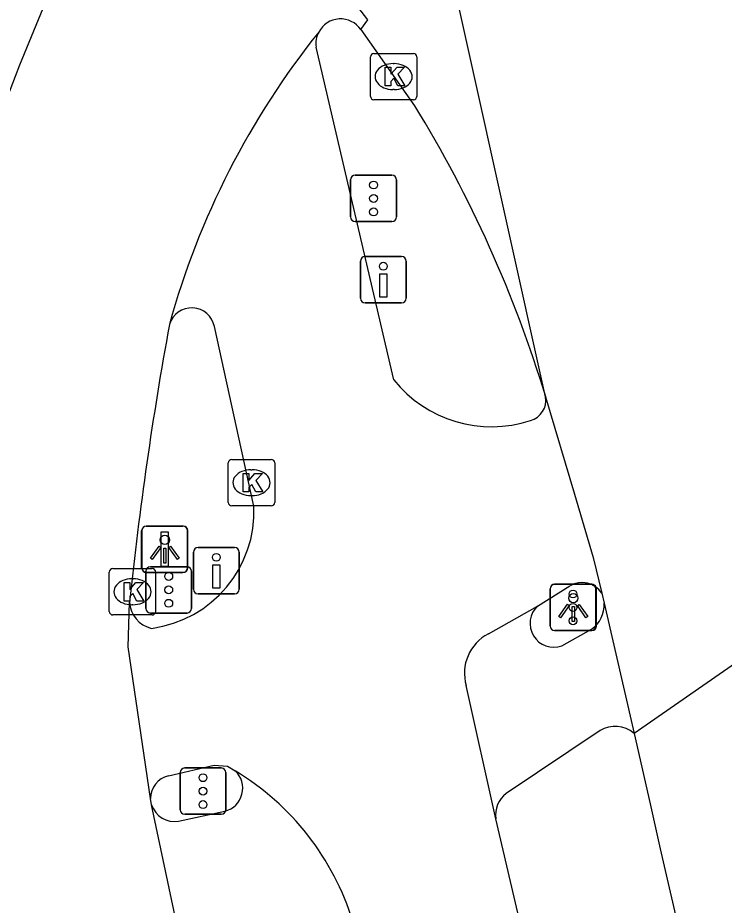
# Model space of a CAD drawing. Extents: x 156414 to 157775, y 382335 to 383765.
# Drawn here: x 156985.24 to 157000.48, y 382959.71 to 382978.87 of the extents above; entities that cross this region are included whole.
import ezdxf

# ---------------------------------------------------------------- set-up
doc = ezdxf.new("R2010")
doc.units = 0
for name, color, linetype in [('IMGEO_Drukknoppaal', 7, 'Continuous'), ('IMGEO_Fietspad_gesloten', 7, 'Continuous'), ('IMGEO_Kolk', 7, 'Continuous'), ('IMGEO_Lichtpunt', 7, 'Continuous'), ('IMGEO_OVBaan_gesloten', 7, 'Continuous'), ('IMGEO_Portaal', 7, 'Continuous'), ('IMGEO_Rijbaan_regionaal_gesloten', 7, 'Continuous'), ('IMGEO_Verkeersregelinstallatiepaal', 7, 'Continuous'), ('IMGEO_Voetpad_open', 7, 'Continuous')]:
    doc.layers.add(name, color=color, linetype=linetype)

msp = doc.modelspace()

# ---------------------------------------------------------------- linework, layer by layer
at = {"layer": 'IMGEO_Drukknoppaal'}
for p, q in [((156992.632, 382972.814), (156992.632, 382973.614)), ((156992.632, 382973.614), (156992.632, 382972.814)), ((156992.732, 382973.714), (156993.522, 382973.714)), ((156993.522, 382973.714), (156992.732, 382973.714)), ((156993.622, 382973.614), (156993.622, 382972.814)), ((156993.622, 382972.814), (156993.622, 382973.614)), ((156993.522, 382972.714), (156992.732, 382972.714)), ((156992.732, 382972.714), (156993.522, 382972.714)), ((156989.027, 382966.532), (156989.027, 382967.332)), ((156989.027, 382967.332), (156989.027, 382966.532)), ((156989.127, 382967.432), (156989.917, 382967.432)), ((156989.917, 382967.432), (156989.127, 382967.432)), ((156990.017, 382967.332), (156990.017, 382966.532)), ((156990.017, 382966.532), (156990.017, 382967.332)), ((156989.917, 382966.432), (156989.127, 382966.432)), ((156989.127, 382966.432), (156989.917, 382966.432))]:
    msp.add_line(p, q, dxfattribs=at)
for points in [[(156993.202, 382973.339), (156993.202, 382972.839), (156993.052, 382972.839), (156993.052, 382973.339), (156993.202, 382973.339)], [(156989.597, 382967.057), (156989.597, 382966.557), (156989.447, 382966.557), (156989.447, 382967.057), (156989.597, 382967.057)]]:
    msp.add_lwpolyline(points, dxfattribs=at)
for centre in [(156993.127, 382973.504), (156989.522, 382967.222)]:
    msp.add_circle(centre, 0.085, dxfattribs=at)
for centre, start, end in [((156992.732, 382973.614), 90, 180), ((156992.732, 382973.614), 90, 180), ((156993.522, 382973.614), 0, 90), ((156993.522, 382973.614), 360, 90), ((156992.732, 382972.814), 180, 270), ((156992.732, 382972.814), 180, 270), ((156993.522, 382972.814), 270, 0), ((156993.522, 382972.814), 270, 0), ((156989.127, 382967.332), 90, 180), ((156989.127, 382967.332), 90, 180), ((156989.917, 382967.332), 0, 90), ((156989.917, 382967.332), 360, 90), ((156989.127, 382966.532), 180, 270), ((156989.127, 382966.532), 180, 270), ((156989.917, 382966.532), 270, 0), ((156989.917, 382966.532), 270, 0)]:
    msp.add_arc(centre, 0.1, start, end, dxfattribs=at)
at = {"layer": 'IMGEO_Fietspad_gesloten'}
for points in [[(156993.351, 382971.051), (156991.676, 382978.234)], [(156990.333, 382968.328), (156989.481, 382972.203)], [(156996.455, 382966.171), (156997.155, 382966.609)], [(156995.394, 382965.572), (156996.455, 382966.171)], [(156995.556, 382961.578), (156994.915, 382964.452)], [(156988.487, 382962.508), (156989.476, 382962.738), (156989.765, 382962.717), (156989.929, 382962.614)], [(157005.37, 382919.411), (157004.483, 382922.868), (157000, 382942.398), (156997.297, 382954.142), (156995.556, 382961.578)]]:
    msp.add_lwpolyline(points, dxfattribs=at)
for centre, radius, start, end in [((156992.197, 382978.311), 0.527, 152.0152, 188.3726), ((156988.99, 382972.106), 0.5, 11.1442, 163.3078), ((156995.469, 382972.767), 2.726, 219.0201, 287.806), ((156996.181, 382970.611), 0.455, 285.4216, 9.2891), ((156987.791, 382968.212), 2.545, 277.5169, 2.6205), ((156997.412, 382966.154), 0.522, 34.5172, 119.4204), ((156988.259, 382966.281), 0.608, 182.5891, 257.1616), ((156995.836, 382964.721), 0.959, 117.4299, 196.2594), ((156988.611, 382962.014), 0.509, 104.1229, 179.5627), ((156986.927, 382957.648), 5.803, 17.2244, 58.8497)]:
    msp.add_arc(centre, radius, start, end, dxfattribs=at)
at = {"layer": 'IMGEO_Kolk'}
for p, q in [((156992.848, 382977.171), (156992.848, 382978.023)), ((156992.923, 382978.097), (156993.775, 382978.097)), ((156993.849, 382978.023), (156993.849, 382977.171)), ((156993.336, 382977.877), (156993.361, 382977.877)), ((156993.359, 382977.317), (156993.334, 382977.317)), ((156993.775, 382977.097), (156992.923, 382977.097)), ((156989.781, 382968.407), (156989.781, 382969.259)), ((156989.856, 382969.333), (156990.708, 382969.333)), ((156990.782, 382969.259), (156990.782, 382968.407)), ((156990.269, 382969.113), (156990.294, 382969.113)), ((156990.292, 382968.553), (156990.267, 382968.553)), ((156990.708, 382968.333), (156989.856, 382968.333)), ((156987.212, 382966.052), (156987.212, 382966.904)), ((156987.287, 382966.978), (156988.139, 382966.978)), ((156988.213, 382966.904), (156988.213, 382966.052)), ((156987.7, 382966.758), (156987.725, 382966.758)), ((156987.723, 382966.198), (156987.698, 382966.198)), ((156988.139, 382965.978), (156987.287, 382965.978))]:
    msp.add_line(p, q, dxfattribs=at)
for points in [[(156992.848, 382977.171), (156992.848, 382978.023)], [(156992.923, 382978.097), (156993.775, 382978.097)], [(156993.849, 382978.023), (156993.849, 382977.171)], [(156993.169, 382977.797), (156993.292, 382977.797), (156993.292, 382977.646), (156993.422, 382977.797), (156993.586, 382977.797), (156993.44, 382977.646), (156993.593, 382977.397), (156993.441, 382977.397), (156993.356, 382977.561), (156993.292, 382977.494), (156993.292, 382977.397), (156993.169, 382977.397), (156993.169, 382977.797)], [(156993.775, 382977.097), (156992.923, 382977.097)], [(156989.781, 382968.407), (156989.781, 382969.259)], [(156989.856, 382969.333), (156990.708, 382969.333)], [(156990.782, 382969.259), (156990.782, 382968.407)], [(156990.102, 382969.033), (156990.225, 382969.033), (156990.225, 382968.882), (156990.355, 382969.033), (156990.519, 382969.033), (156990.373, 382968.882), (156990.526, 382968.633), (156990.374, 382968.633), (156990.289, 382968.797), (156990.225, 382968.73), (156990.225, 382968.633), (156990.102, 382968.633), (156990.102, 382969.033)], [(156990.708, 382968.333), (156989.856, 382968.333)], [(156987.212, 382966.052), (156987.212, 382966.904)], [(156987.287, 382966.978), (156988.139, 382966.978)], [(156988.213, 382966.904), (156988.213, 382966.052)], [(156987.533, 382966.678), (156987.656, 382966.678), (156987.656, 382966.527), (156987.786, 382966.678), (156987.95, 382966.678), (156987.804, 382966.527), (156987.957, 382966.278), (156987.805, 382966.278), (156987.72, 382966.442), (156987.656, 382966.375), (156987.656, 382966.278), (156987.533, 382966.278), (156987.533, 382966.678)], [(156988.139, 382965.978), (156987.287, 382965.978)]]:
    msp.add_lwpolyline(points, dxfattribs=at)
for centre, start, end in [((156992.925, 382978.021), 91.552, 178.448), ((156992.925, 382978.021), 91.552, 178.448), ((156993.773, 382978.021), 1.552, 88.448), ((156993.773, 382978.021), 1.552, 88.448), ((156992.925, 382977.173), 181.552, 268.448), ((156992.925, 382977.173), 181.552, 268.448), ((156993.773, 382977.173), 271.552, 358.448), ((156993.773, 382977.173), 271.552, 358.448), ((156989.858, 382969.257), 91.552, 178.448), ((156989.858, 382969.257), 91.552, 178.448), ((156990.706, 382969.257), 1.552, 88.448), ((156990.706, 382969.257), 1.552, 88.448), ((156989.858, 382968.409), 181.552, 268.448), ((156989.858, 382968.409), 181.552, 268.448), ((156990.706, 382968.409), 271.552, 358.448), ((156990.706, 382968.409), 271.552, 358.448), ((156987.289, 382966.902), 91.552, 178.448), ((156987.289, 382966.902), 91.552, 178.448), ((156988.137, 382966.902), 1.552, 88.448), ((156988.137, 382966.902), 1.552, 88.448), ((156987.289, 382966.054), 181.552, 268.448), ((156987.289, 382966.054), 181.552, 268.448), ((156988.137, 382966.054), 271.552, 358.448), ((156988.137, 382966.054), 271.552, 358.448)]:
    msp.add_arc(centre, 0.0765, start, end, dxfattribs=at)
for centre, major_axis, ratio, start_param, end_param in [((156993.335, 382977.597), (-0.387, 0.002), 0.722429, 4.712389, 7.853982), ((156993.36, 382977.597), (-0.39, 0.002), 0.717154, 1.570796, 4.712389), ((156990.268, 382968.833), (-0.387, 0.002), 0.722429, 4.712389, 7.853982), ((156990.293, 382968.833), (-0.39, 0.002), 0.717154, 1.570796, 4.712389), ((156987.699, 382966.478), (-0.387, 0.002), 0.722429, 4.712389, 7.853982), ((156987.724, 382966.478), (-0.39, 0.002), 0.717154, 1.570796, 4.712389)]:
    msp.add_ellipse(centre, major_axis=major_axis, ratio=ratio, start_param=start_param, end_param=end_param, dxfattribs=at)
at = {"layer": 'IMGEO_Lichtpunt'}
for p, q in [((156988.815, 382967.895), (156988.007, 382967.895)), ((156988.815, 382967.895), (156988.007, 382967.895)), ((156987.913, 382967.8), (156987.913, 382966.993)), ((156987.913, 382967.8), (156987.913, 382966.993)), ((156988.909, 382966.993), (156988.909, 382967.8)), ((156988.909, 382966.993), (156988.909, 382967.8)), ((156988.007, 382966.899), (156988.815, 382966.899)), ((156988.007, 382966.899), (156988.815, 382966.899)), ((156996.728, 382966.544), (156996.728, 382965.737)), ((156996.728, 382966.544), (156996.728, 382965.737)), ((156997.63, 382966.639), (156996.822, 382966.639)), ((156997.63, 382966.639), (156996.822, 382966.639)), ((156997.724, 382965.737), (156997.724, 382966.544)), ((156997.724, 382965.737), (156997.724, 382966.544)), ((156996.822, 382965.643), (156997.63, 382965.643)), ((156996.822, 382965.643), (156997.63, 382965.643))]:
    msp.add_line(p, q, dxfattribs=at)
for points in [[(156988.287, 382967.464), (156988.326, 382967.436), (156988.138, 382967.174), (156988.1, 382967.201), (156988.287, 382967.464)], [(156988.499, 382967.436), (156988.537, 382967.463), (156988.724, 382967.201), (156988.685, 382967.173), (156988.499, 382967.436)], [(156988.389, 382967.416), (156988.436, 382967.416), (156988.436, 382967.094), (156988.389, 382967.094), (156988.389, 382967.416)], [(156997.102, 382966.208), (156997.141, 382966.18), (156996.953, 382965.918), (156996.915, 382965.945), (156997.102, 382966.208)], [(156997.204, 382966.16), (156997.251, 382966.16), (156997.251, 382965.838), (156997.204, 382965.838), (156997.204, 382966.16)], [(156997.314, 382966.18), (156997.352, 382966.207), (156997.539, 382965.945), (156997.5, 382965.917), (156997.314, 382966.18)]]:
    msp.add_lwpolyline(points, dxfattribs=at)
for centre in [(156988.412, 382967.598), (156997.227, 382966.342)]:
    msp.add_circle(centre, 0.0994, dxfattribs=at)
for centre, start, end in [((156988.007, 382967.8), 90, 180), ((156988.007, 382967.8), 90, 180), ((156988.815, 382967.8), 0, 90), ((156988.815, 382967.8), 0, 90), ((156988.007, 382966.993), 180, 270), ((156988.007, 382966.993), 180, 270), ((156988.815, 382966.993), 270, 0), ((156988.815, 382966.993), 270, 360), ((156996.822, 382966.544), 90, 180), ((156996.822, 382966.544), 90, 180), ((156997.63, 382966.544), 0, 90), ((156997.63, 382966.544), 0, 90), ((156996.822, 382965.737), 180, 270), ((156996.822, 382965.737), 180, 270), ((156997.63, 382965.737), 270, 0), ((156997.63, 382965.737), 270, 360)]:
    msp.add_arc(centre, 0.0946, start, end, dxfattribs=at)
at = {"layer": 'IMGEO_OVBaan_gesloten'}
for points in [[(156996.63, 382970.684), (156990.764, 382997.101)], [(156992.64, 382978.613), (156992.792, 382978.822)], [(156992.64, 382978.613), (156993.803, 382976.968)], [(156996.63, 382970.684), (156997.255, 382968.585), (156997.659, 382967.22), (156997.842, 382966.45)], [(157004.746, 382967.732), (156998.538, 382963.422)], [(156997.842, 382966.45), (156997.892, 382966.232)], [(156997.892, 382966.232), (156998.538, 382963.422)], [(156998.538, 382963.422), (156998.887, 382961.901), (156999.102, 382960.932), (157000, 382957.035), (157008.691, 382919.318)]]:
    msp.add_lwpolyline(points, dxfattribs=at)
for centre, radius, start, end in [((156967.677, 382960.028), 31.368, 36.8088, 63.8154), ((156970.938, 382962.904), 26.845, 16.8479, 31.5955)]:
    msp.add_arc(centre, radius, start, end, dxfattribs=at)
at = {"layer": 'IMGEO_Portaal'}
for p, q in [((156988.011, 382967.897), (156988.801, 382967.897)), ((156988.801, 382967.897), (156988.011, 382967.897)), ((156987.911, 382966.997), (156987.911, 382967.797)), ((156987.911, 382967.797), (156987.911, 382966.997)), ((156988.901, 382967.797), (156988.901, 382966.997)), ((156988.901, 382966.997), (156988.901, 382967.797)), ((156988.801, 382966.897), (156988.011, 382966.897)), ((156988.011, 382966.897), (156988.801, 382966.897))]:
    msp.add_line(p, q, dxfattribs=at)
msp.add_lwpolyline([(156988.331, 382967.772), (156988.481, 382967.772), (156988.481, 382967.022), (156988.331, 382967.022), (156988.331, 382967.772)], dxfattribs=at)
for centre, start, end in [((156988.011, 382967.797), 90, 180), ((156988.011, 382967.797), 90, 180), ((156988.801, 382967.797), 0, 90), ((156988.801, 382967.797), 360, 90), ((156988.011, 382966.997), 180, 270), ((156988.011, 382966.997), 180, 270), ((156988.801, 382966.997), 270, 0), ((156988.801, 382966.997), 270, 0)]:
    msp.add_arc(centre, 0.1, start, end, dxfattribs=at)
at = {"layer": 'IMGEO_Rijbaan_regionaal_gesloten'}
for points in [[(156988.102, 382962.018), (156987.617, 382965.289), (156987.652, 382966.254)], [(156988.126, 382961.88), (156988.102, 382962.018)], [(156988.854, 382958.421), (156988.126, 382961.88)]]:
    msp.add_lwpolyline(points, dxfattribs=at)
for centre, radius, start, end in [((157024.882, 382962.292), 42.549, 154.2953, 165.6607), ((156992.203, 382978.31), 0.532, 34.7207, 152.2119), ((157005.377, 382967.614), 17.491, 141.2689, 164.6314), ((157063.859, 382958.396), 76.611, 169.58152, 174.11279)]:
    msp.add_arc(centre, radius, start, end, dxfattribs=at)
at = {"layer": 'IMGEO_Verkeersregelinstallatiepaal'}
for p, q in [((156992.421, 382974.567), (156992.421, 382975.367)), ((156992.421, 382975.367), (156992.421, 382974.567)), ((156992.521, 382975.467), (156993.311, 382975.467)), ((156993.311, 382975.467), (156992.521, 382975.467)), ((156993.411, 382975.367), (156993.411, 382974.567)), ((156993.411, 382974.567), (156993.411, 382975.367)), ((156993.311, 382974.467), (156992.521, 382974.467)), ((156992.521, 382974.467), (156993.311, 382974.467)), ((156988, 382966.12), (156988, 382966.92)), ((156988, 382966.92), (156988, 382966.12)), ((156988.1, 382967.02), (156988.89, 382967.02)), ((156988.89, 382967.02), (156988.1, 382967.02)), ((156988.99, 382966.92), (156988.99, 382966.12)), ((156988.99, 382966.12), (156988.99, 382966.92)), ((156996.726, 382965.741), (156996.726, 382966.541)), ((156996.726, 382966.541), (156996.726, 382965.741)), ((156996.826, 382966.641), (156997.616, 382966.641)), ((156997.616, 382966.641), (156996.826, 382966.641)), ((156997.716, 382966.541), (156997.716, 382965.741)), ((156997.716, 382965.741), (156997.716, 382966.541)), ((156988.89, 382966.02), (156988.1, 382966.02)), ((156988.1, 382966.02), (156988.89, 382966.02)), ((156997.616, 382965.641), (156996.826, 382965.641)), ((156996.826, 382965.641), (156997.616, 382965.641)), ((156988.84, 382962.675), (156989.63, 382962.675)), ((156989.63, 382962.675), (156988.84, 382962.675)), ((156988.74, 382961.775), (156988.74, 382962.575)), ((156988.74, 382962.575), (156988.74, 382961.775)), ((156989.73, 382962.575), (156989.73, 382961.775)), ((156989.73, 382961.775), (156989.73, 382962.575)), ((156989.63, 382961.675), (156988.84, 382961.675)), ((156988.84, 382961.675), (156989.63, 382961.675))]:
    msp.add_line(p, q, dxfattribs=at)
for centre in [(156992.916, 382975.257), (156992.916, 382974.967), (156992.916, 382974.677), (156988.495, 382966.81), (156988.495, 382966.52), (156997.221, 382966.431), (156988.495, 382966.23), (156997.221, 382966.141), (156997.221, 382965.851), (156989.235, 382962.465), (156989.235, 382962.175), (156989.235, 382961.885)]:
    msp.add_circle(centre, 0.085, dxfattribs=at)
for centre, start, end in [((156992.521, 382975.367), 90, 180), ((156992.521, 382975.367), 90, 180), ((156993.311, 382975.367), 0, 90), ((156993.311, 382975.367), 360, 90), ((156992.521, 382974.567), 180, 270), ((156992.521, 382974.567), 180, 270), ((156993.311, 382974.567), 270, 0), ((156993.311, 382974.567), 270, 0), ((156988.1, 382966.92), 90, 180), ((156988.1, 382966.92), 90, 180), ((156988.89, 382966.92), 0, 90), ((156988.89, 382966.92), 360, 90), ((156996.826, 382966.541), 90, 180), ((156996.826, 382966.541), 90, 180), ((156997.616, 382966.541), 0, 90), ((156997.616, 382966.541), 360, 90), ((156988.1, 382966.12), 180, 270), ((156988.1, 382966.12), 180, 270), ((156988.89, 382966.12), 270, 0), ((156988.89, 382966.12), 270, 0), ((156996.826, 382965.741), 180, 270), ((156996.826, 382965.741), 180, 270), ((156997.616, 382965.741), 270, 0), ((156997.616, 382965.741), 270, 0), ((156988.84, 382962.575), 90, 180), ((156988.84, 382962.575), 90, 180), ((156989.63, 382962.575), 0, 90), ((156989.63, 382962.575), 360, 90), ((156988.84, 382961.775), 180, 270), ((156988.84, 382961.775), 180, 270), ((156989.63, 382961.775), 270, 0), ((156989.63, 382961.775), 270, 0)]:
    msp.add_arc(centre, 0.1, start, end, dxfattribs=at)
at = {"layer": 'IMGEO_Voetpad_open'}
for points in [[(156996.981, 382965.31), (156997.621, 382965.67)], [(156997.805, 382963.485), (156995.781, 382962.126)], [(156988.706, 382961.524), (156989.705, 382961.742)]]:
    msp.add_lwpolyline(points, dxfattribs=at)
for centre, radius, start, end in [((156996.809, 382965.796), 0.516, 133.3384, 289.5045), ((156997.248, 382966.196), 0.645, 305.3159, 3.1967), ((156998.128, 382962.951), 0.624, 48.9642, 121.211), ((156989.579, 382962.239), 0.513, 284.1944, 46.9922), ((156996.122, 382961.666), 0.573, 126.5344, 188.8211), ((156988.624, 382962.041), 0.523, 197.9038, 279.0136)]:
    msp.add_arc(centre, radius, start, end, dxfattribs=at)

doc.saveas('drawing.dxf')
